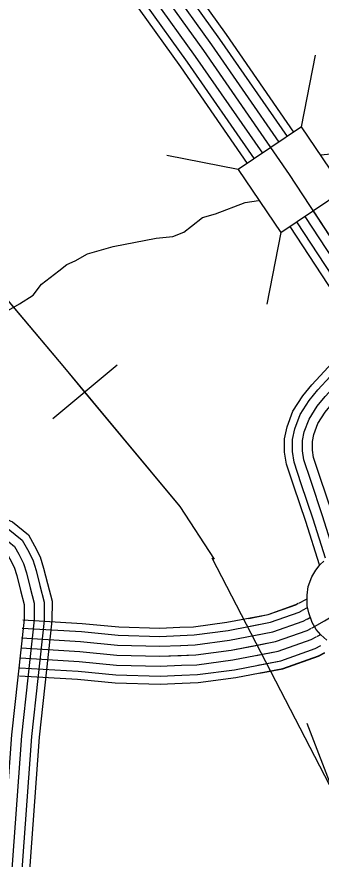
# Model space of a CAD drawing. Extents: x 1551132 to 1791609, y 378168 to 563823.
# Drawn here: x 1673357 to 1674306, y 440118 to 442743 of the extents above; entities that cross this region are included whole.
import ezdxf

# ---------------------------------------------------------------- set-up
doc = ezdxf.new("R2010")
doc.units = 0
for name, color, linetype in [('DESIGN - CONTOURS - Intermediate with optional Text', 7, 'Continuous'), ('DESIGN - TRANSPORTATION - Text', 7, 'Continuous'), ('SURVEY - CENTERLINE - Preliminary Text', 7, 'Continuous'), ('SURVEY - CONTROL with Text', 7, 'Continuous'), ('SURVEY - DRAINAGE - Storm Sewer', 7, 'Continuous'), ('SURVEY - PROPERTY - Owners', 7, 'Continuous'), ('SURVEY - TRANSPORTATION - Roads', 7, 'Continuous'), ('SURVEY - VEGETATION - Features with Text', 7, 'Continuous')]:
    doc.layers.add(name, color=color, linetype=linetype)

msp = doc.modelspace()

# ---------------------------------------------------------------- linework, layer by layer
at = {"layer": 'DESIGN - CONTOURS - Intermediate with optional Text'}
msp.add_line((1673669.488, 441656.859), (1673469.676, 441490.505), dxfattribs=at)
for points in [[(1673973.614, 441052.96), (1673866.358, 441217.173), (1673507.258, 441648.542), (1673031.645, 442211.632), (1672737.593, 442560.016), (1672532.232, 442793.063), (1672352.978, 443033.786), (1672168.032, 443300.618), (1672044.21, 443490.531), (1671952.021, 443647.985), (1671844.665, 443875.75), (1671732.018, 444163.674), (1671619.737, 444481.649), (1671528.414, 444879.476), (1671472.424, 445218.751), (1671452.825, 445421.332), (1671452.558, 445594.269)], [(1673569.582, 441573.682), (1673507.258, 441648.542), (1673144.233, 442078.337)], [(1673973.614, 441052.96), (1673866.358, 441217.173), (1673569.582, 441573.682)], [(1674391.395, 440188.779), (1674347.988, 440319.466), (1673966.622, 441056.327)], [(1674997.402, 433641.525), (1674725.018, 434953.301), (1674709.427, 435052.295), (1674689.494, 435226.833), (1674674.811, 435505.474), (1674669.528, 435733.913), (1674652.562, 436156.816), (1674637.604, 436747.956), (1674621.355, 437399.215), (1674597.731, 438102.658), (1674589.848, 438783.851), (1674563.657, 439272.981), (1674551.757, 439449.419), (1674537.491, 439595.839), (1674495.134, 439850.396), (1674436.86, 440051.884), (1674347.988, 440319.466), (1674262.806, 440540.314)]]:
    msp.add_lwpolyline(points, dxfattribs=at)
at = {"layer": 'DESIGN - TRANSPORTATION - Text'}
for points in [[(1674306.04, 442311.06), (1674303.848, 442312.377), (1674512.46, 442332.652), (1674724.605, 442371.945), (1674849.177, 442363.162), (1674915.442, 442386.404), (1674963.599, 442399.846), (1674989.182, 442402.879)], [(1673331.054, 441828.547), (1673365.278, 441848.164), (1673407.586, 441875.698), (1673433.968, 441909.424), (1673488.434, 441950.825), (1673512.658, 441970.559), (1673538.791, 441982.259), (1673577.032, 442003.835), (1673657.296, 442026.911), (1673791.61, 442053.345), (1673843.675, 442058.736), (1673877.833, 442072.345), (1673902.032, 442090.079), (1673936.34, 442117.705), (1673976.472, 442129.238), (1674068.87, 442164.181), (1674110.628, 442170.806)]]:
    msp.add_lwpolyline(points, dxfattribs=at)
at = {"layer": 'SURVEY - CENTERLINE - Preliminary Text'}
for points in [[(1671486.642, 448486.753), (1671589.281, 448226.73), (1671743.586, 447819.136), (1671889.699, 447387.475), (1672023.537, 446970.897), (1672165.542, 446510.785), (1672296.855, 445995.447), (1672361.512, 445750.107), (1672401.786, 445582.478), (1672436.535, 445479.725), (1672508.358, 445319.679), (1672626.83, 445034.039), (1672764.027, 444718.714), (1672942.081, 444344.512), (1673188.75, 443892.976), (1673475.543, 443444.373), (1673749.861, 443049.912), (1674009.747, 442687.636), (1674220.233, 442383.887)], [(1671405.678, 448455.694), (1671508.4, 448195.454), (1671661.946, 447789.869), (1671807.343, 447360.307), (1671940.823, 446944.847), (1672082.044, 446487.276), (1672212.916, 445973.688), (1672277.422, 445728.923), (1672318.388, 445558.411), (1672355.72, 445448.008), (1672428.735, 445285.303), (1672547.016, 445000.121), (1672685.096, 444682.771), (1672864.824, 444305.061), (1673114.085, 443848.783), (1673403.386, 443396.246), (1673679.03, 442999.878), (1673938.873, 442637.66), (1674148.302, 442335.444)], [(1671434.627, 448466.803), (1671537.316, 448206.638), (1671691.129, 447800.327), (1671836.784, 447370.016), (1671970.388, 446954.164), (1672111.893, 446495.677), (1672242.923, 445981.463), (1672307.488, 445736.499), (1672348.204, 445567.011), (1672384.611, 445459.35), (1672457.201, 445297.587), (1672575.548, 445012.246), (1672713.312, 444695.622), (1672892.441, 444319.162), (1673140.776, 443864.583), (1673429.177, 443413.455), (1673704.346, 443017.761), (1673964.206, 442655.527), (1674174.034, 442352.736)], [(1671463.568, 448477.92), (1671566.232, 448217.813), (1671720.32, 447810.794), (1671866.224, 447379.733), (1671999.954, 446963.472), (1672141.743, 446504.085), (1672272.931, 445989.247), (1672337.546, 445744.065), (1672378.02, 445575.619), (1672413.502, 445470.683), (1672485.659, 445309.879), (1672604.081, 445024.372), (1672741.528, 444708.472), (1672920.065, 444333.27), (1673167.467, 443880.384), (1673454.977, 443430.655), (1673729.67, 443035.654), (1673989.547, 442673.394), (1674199.767, 442370.036)], [(1671347.787, 448433.485), (1671450.568, 448173.095), (1671603.573, 447768.943), (1671748.461, 447340.882), (1671881.691, 446926.221), (1672022.345, 446470.468), (1672152.9, 445958.129), (1672217.299, 445713.781), (1672258.756, 445541.202), (1672297.938, 445425.332), (1672371.812, 445260.728), (1672489.95, 444975.87), (1672628.664, 444657.07), (1672809.584, 444276.852), (1673060.703, 443817.182), (1673351.796, 443361.837), (1673628.389, 442964.102), (1673888.2, 442601.926), (1674096.978, 442300.651)], [(1671376.728, 448444.594), (1671479.484, 448184.27), (1671632.763, 447779.41), (1671777.902, 447350.599), (1671911.257, 446935.53), (1672052.195, 446478.876), (1672182.908, 445965.913), (1672247.356, 445721.348), (1672288.572, 445549.81), (1672326.829, 445436.666), (1672400.269, 445273.02), (1672518.483, 444987.996), (1672656.88, 444669.921), (1672837.208, 444290.961), (1673087.394, 443832.982), (1673377.595, 443379.037), (1673653.714, 442981.994), (1673913.541, 442619.793), (1674122.669, 442318.01)], [(1671323.788, 448424.252), (1671426.585, 448163.82), (1671579.365, 447760.268), (1671724.044, 447332.823), (1671857.158, 446918.496), (1671997.588, 446463.492), (1672128.009, 445951.679), (1672192.358, 445707.498), (1672234.023, 445534.068), (1672273.972, 445415.923), (1672348.195, 445250.536), (1672466.284, 444965.812), (1672605.256, 444646.412), (1672786.676, 444265.16), (1673038.554, 443804.073), (1673330.405, 443347.562), (1673607.381, 442949.268), (1673867.183, 442587.109), (1674075.653, 442286.284)], [(1673679.03, 442999.878), (1673938.873, 442637.66), (1674206.575, 442251.358), (1674460.269, 441865.148), (1674755.412, 441386.544), (1674924.008, 441151.105), (1675053.205, 441014.06), (1675222.426, 440878.765), (1675375.814, 440771.604), (1675539.327, 440684.41), (1675704.923, 440611.225), (1675916.601, 440547.748), (1676293.984, 440429.103), (1677122.998, 440227.382), (1678437.083, 439850.239), (1679785.093, 439458.855), (1680911.425, 439131.005), (1682075.681, 438788.897), (1683100.19, 438495.764)], [(1674280.882, 442138.247), (1674460.269, 441865.148), (1674755.412, 441386.544), (1674924.008, 441151.105), (1675053.205, 441014.06), (1675222.426, 440878.765), (1675375.814, 440771.604), (1675539.327, 440684.41), (1675704.923, 440611.225), (1675916.601, 440547.748), (1676063.839, 440501.455)], [(1674229.491, 442103.546), (1674407.962, 441831.847), (1674703.763, 441352.185), (1674876.034, 441111.612), (1675011.081, 440968.359), (1675185.277, 440829.088), (1675343.356, 440718.644), (1675512.177, 440628.625), (1675683.407, 440552.948), (1675898.401, 440488.48), (1676044.648, 440442.504)], [(1674255.166, 442120.922), (1674434.12, 441848.498), (1674729.588, 441369.361), (1674900.017, 441131.354), (1675032.147, 440991.209), (1675203.851, 440853.922), (1675359.589, 440745.128), (1675525.752, 440656.517), (1675694.165, 440582.09), (1675907.501, 440518.114), (1676054.248, 440471.979)], [(1674208.167, 442089.171), (1674386.271, 441818.039), (1674682.339, 441337.926), (1674856.135, 441095.228), (1674993.615, 440949.4), (1675169.869, 440808.479), (1675329.898, 440696.677), (1675500.911, 440605.483), (1675674.482, 440528.772), (1675890.852, 440463.896), (1676036.715, 440418.036)]]:
    msp.add_lwpolyline(points, dxfattribs=at)
at = {"layer": 'SURVEY - CONTROL with Text'}
for points in [[(1674300.356, 441035.393), (1674257.699, 441170.005), (1674220.55, 441279.858), (1674197.683, 441348.851), (1674191.875, 441385.986), (1674191.875, 441428.262), (1674199.658, 441465.663), (1674218.108, 441514.447), (1674248.657, 441562.115), (1674276.815, 441596.458), (1674469.944, 441805.163)], [(1674319.805, 441055.819), (1674281.19, 441177.697), (1674243.991, 441287.708), (1674221.783, 441354.693), (1674216.591, 441387.911), (1674216.591, 441425.712), (1674223.466, 441458.729), (1674240.307, 441503.28), (1674268.69, 441547.565), (1674295.456, 441580.216), (1674488.077, 441788.371)], [(1674347.971, 441069.578), (1674310.656, 441187.347), (1674273.382, 441297.55), (1674252.015, 441362.01), (1674247.591, 441390.319), (1674247.591, 441422.52), (1674253.315, 441450.037), (1674268.157, 441489.288), (1674293.806, 441529.306), (1674318.839, 441559.84), (1674510.835, 441767.321)], [(1674883.732, 437542.26), (1674873.191, 438103.125), (1674863.366, 438455.684), (1674856.117, 438902.363), (1674850.559, 439298.965), (1674839.634, 439473.286), (1674828.484, 439611.548), (1674799.319, 439747.935), (1674756.353, 439918.456), (1674606.19, 440386.285), (1674477.477, 440763.478), (1674340.113, 441196.998), (1674302.781, 441307.392), (1674282.248, 441369.335), (1674278.59, 441392.728), (1674278.59, 441419.328), (1674283.173, 441441.346), (1674296.006, 441475.288), (1674318.931, 441511.056), (1674342.222, 441539.465), (1674533.584, 441746.262)], [(1674376.812, 441081.169), (1674340.113, 441196.998), (1674302.781, 441307.392), (1674282.248, 441369.335), (1674278.59, 441392.728), (1674278.59, 441419.328), (1674283.173, 441441.346), (1674296.006, 441475.288), (1674318.931, 441511.056), (1674342.222, 441539.465), (1674533.584, 441746.262)]]:
    msp.add_lwpolyline(points, dxfattribs=at)
at = {"layer": 'SURVEY - DRAINAGE - Storm Sewer'}
for p, q in [((1674244.529, 442400.292), (1674287.882, 442623.236)), ((1674047.582, 442267.437), (1673824.606, 442310.765)), ((1674180.396, 442070.498), (1674137.085, 441847.555))]:
    msp.add_line(p, q, dxfattribs=at)
msp.add_lwpolyline([(1674047.582, 442267.437), (1674180.429, 442070.465), (1674377.41, 442203.345), (1674244.529, 442400.292)], close=True, dxfattribs=at)
at = {"layer": 'SURVEY - PROPERTY - Owners'}
for points in [[(1673357.128, 441001.517), (1673368.719, 440955.391), (1673380.319, 440911.265), (1673379.927, 440865.238), (1673340.895, 440505.412)], [(1674080.878, 440868.339), (1674141.226, 440879.839), (1674227.041, 440910.248), (1674234.649, 440914.365)], [(1674085.511, 440844.055), (1674147.709, 440855.913), (1674237.116, 440887.589), (1674246.407, 440892.623)], [(1674091.311, 440813.604), (1674155.834, 440825.904), (1674249.74, 440859.18), (1674261.157, 440865.355)], [(1674097.119, 440783.153), (1674163.959, 440795.895), (1674262.365, 440830.763), (1674275.906, 440838.088)], [(1674097.119, 440783.153), (1674163.959, 440795.895), (1674262.365, 440830.763), (1674275.906, 440838.088)], [(1674102.927, 440752.702), (1674172.084, 440765.886), (1674274.99, 440802.345), (1674290.656, 440810.821)], [(1673370.269, 440776.178), (1673553.54, 440765.177), (1673669.429, 440753.777), (1673803.409, 440750.169), (1673915.473, 440754.827), (1674025.645, 440769.528), (1674097.119, 440783.153)], [(1674108.727, 440722.252), (1674180.209, 440735.877), (1674287.614, 440773.936), (1674305.406, 440783.553)], [(1674113.543, 440696.984), (1674186.95, 440710.976), (1674298.089, 440750.361), (1674317.639, 440760.936)]]:
    msp.add_lwpolyline(points, dxfattribs=at)
at = {"layer": 'SURVEY - TRANSPORTATION - Roads'}
for points in [[(1674277.615, 440839.005), (1674316.697, 440860.139), (1674413.37, 440919.049), (1674498.001, 440974.1), (1674556.466, 441015.443), (1674642.981, 441060.461), (1674713.321, 441089.653), (1674807.627, 441116.554), (1674964.099, 441156.722), (1675034.28, 441171.897), (1675090.437, 441185.239), (1675136.586, 441198.706), (1675199.035, 441237.999), (1675283.666, 441293.05), (1675460.895, 441401.053), (1675587.751, 441475.614), (1675658.283, 441522.823), (1675706.531, 441544.274), (1675730.664, 441555.999), (1675770.888, 441575.533), (1675811.004, 441585.067), (1675998.816, 441566.791), (1676274.635, 441547.466)], [(1672261.062, 441373.909), (1672331.661, 441341.7), (1672375.059, 441326.2), (1672413.175, 441317.541), (1672501.44, 441303.258), (1672692.977, 441275.757), (1672990.753, 441241.198), (1673174.041, 441221.139), (1673268.788, 441201.714), (1673343.37, 441168.888), (1673393.66, 441128.579), (1673412.085, 441094.628), (1673430.06, 441060.468), (1673440.776, 441024.459), (1673452.701, 440976.983), (1673467.125, 440922.107), (1673466.6, 440860.18), (1673427.268, 440497.57), (1673397.952, 440096.735), (1673339.878, 439393.225), (1673287.887, 438930.504), (1673227.063, 438351.314), (1673152.789, 437601.994)], [(1672251.746, 441350.984), (1672322.361, 441318.775), (1672368.143, 441302.424), (1672408.459, 441293.266), (1672497.707, 441278.824), (1672689.794, 441251.248), (1672987.978, 441216.631), (1673170.207, 441196.697), (1673261.239, 441178.03), (1673330.445, 441147.571), (1673374.311, 441112.403), (1673390.294, 441082.969), (1673407.06, 441051.102), (1673416.935, 441017.917), (1673428.768, 440970.833), (1673442.384, 440919.015), (1673441.901, 440861.622), (1673402.652, 440499.804), (1673373.31, 440098.66), (1673315.278, 439395.617), (1673263.312, 438933.171), (1673202.48, 438353.823), (1673128.19, 437604.395)], [(1672240.146, 441322.208), (1672310.694, 441290.024), (1672359.46, 441272.607), (1672402.542, 441262.823), (1672493.023, 441248.181), (1672685.802, 441220.497), (1672984.512, 441185.83), (1673165.399, 441166.038), (1673251.78, 441148.329), (1673314.237, 441120.837), (1673350.053, 441092.128), (1673362.953, 441068.36), (1673378.219, 441039.351), (1673387.027, 441009.717), (1673398.744, 440963.108), (1673411.352, 440915.14), (1673410.91, 440863.43), (1673371.769, 440502.612), (1673342.403, 440101.06), (1673284.421, 439398.625), (1673232.497, 438936.521), (1673171.639, 438356.973), (1673097.332, 437607.403)], [(1672228.521, 441293.441), (1672299.028, 441261.273), (1672350.785, 441242.789), (1672396.626, 441232.372), (1672488.348, 441217.53), (1672681.811, 441189.755), (1672981.037, 441155.021), (1673160.591, 441135.379), (1673242.314, 441118.62), (1673298.021, 441094.103), (1673325.787, 441071.844), (1673335.612, 441053.743), (1673349.37, 441027.601), (1673357.128, 441001.517), (1673368.719, 440955.391), (1673380.319, 440911.265), (1673379.927, 440865.238), (1673340.895, 440505.412), (1673311.495, 440103.468), (1673253.563, 439401.633), (1673201.681, 438939.871), (1673140.798, 438360.123), (1673066.483, 437610.411)], [(1673357.128, 441001.517), (1673368.719, 440955.391), (1673380.319, 440911.265), (1673379.927, 440865.238), (1673340.895, 440505.412)], [(1674236.366, 440915.29), (1674260.323, 440928.24)], [(1673865.591, 440840.546), (1673907.832, 440842.305), (1674011.621, 440856.155), (1674140.968, 440880.814), (1674226.641, 440911.165), (1674234.174, 440915.24)], [(1674248.124, 440893.548), (1674263.207, 440901.706)], [(1673866.658, 440814.854), (1673910.073, 440816.654), (1674015.737, 440830.754), (1674147.709, 440855.913), (1674237.116, 440887.589), (1674246.407, 440892.623)], [(1674262.873, 440866.272), (1674272.731, 440871.606)], [(1673375.527, 440863.738), (1673560.465, 440852.638), (1673674.912, 440841.38), (1673802.767, 440837.938), (1673865.616, 440840.546)], [(1673867.949, 440783.878), (1673912.773, 440785.745), (1674020.687, 440800.145), (1674155.834, 440825.904), (1674249.74, 440859.18), (1674261.157, 440865.355)], [(1674277.615, 440839.005), (1674285.089, 440843.047)], [(1673370.269, 440776.178), (1673553.54, 440765.177), (1673669.429, 440753.777), (1673803.409, 440750.169), (1673915.473, 440754.827), (1674025.645, 440769.528), (1674163.959, 440795.895), (1674262.365, 440830.763), (1674275.906, 440838.088)], [(1673373.986, 440838.071), (1673558.431, 440826.996), (1673673.304, 440815.696), (1673802.959, 440812.204), (1673866.683, 440814.854)], [(1673869.241, 440752.902), (1673915.473, 440754.827), (1674025.645, 440769.528), (1674163.959, 440795.895), (1674262.365, 440830.763), (1674275.906, 440838.088)], [(1674292.356, 440811.737), (1674304.589, 440818.354)], [(1673372.128, 440807.12), (1673555.99, 440796.087), (1673671.362, 440784.736), (1673803.184, 440781.186), (1673867.974, 440783.878)], [(1673870.532, 440721.927), (1673918.173, 440723.91), (1674030.604, 440738.91), (1674172.084, 440765.886), (1674274.99, 440802.345), (1674290.656, 440810.821)], [(1673370.269, 440776.178), (1673553.54, 440765.177), (1673669.429, 440753.777), (1673803.409, 440750.169), (1673869.257, 440752.902)], [(1673871.824, 440690.951), (1673920.873, 440693.001), (1674035.554, 440708.301), (1674180.209, 440735.877), (1674287.614, 440773.936), (1674305.406, 440783.553)], [(1673368.411, 440745.235), (1673551.09, 440734.268), (1673667.496, 440722.818), (1673803.634, 440719.151), (1673870.541, 440721.927)], [(1673872.849, 440666.258), (1673923.023, 440668.35), (1674039.512, 440683.892), (1674186.692, 440711.951), (1674297.689, 440751.277), (1674317.164, 440761.811)], [(1673366.553, 440714.284), (1673548.648, 440703.359), (1673665.554, 440691.859), (1673803.859, 440688.134), (1673871.832, 440690.951)], [(1673365.078, 440689.617), (1673546.698, 440678.717), (1673664.012, 440667.175), (1673804.042, 440663.4), (1673872.857, 440666.258)]]:
    msp.add_lwpolyline(points, dxfattribs=at)
at = {"layer": 'SURVEY - VEGETATION - Features with Text'}
msp.add_lwpolyline([(1674324.164, 440800.67), (1674305.022, 440817.363), (1674290.289, 440834.038), (1674278.206, 440855.064), (1674267.923, 440885.848), (1674262.082, 440907.532), (1674262.848, 440940.841), (1674265.348, 440967.166), (1674276.898, 440997.892), (1674289.123, 441018.951), (1674303.206, 441036.293), (1674314.656, 441046.544)], dxfattribs=at)

doc.saveas('drawing.dxf')
